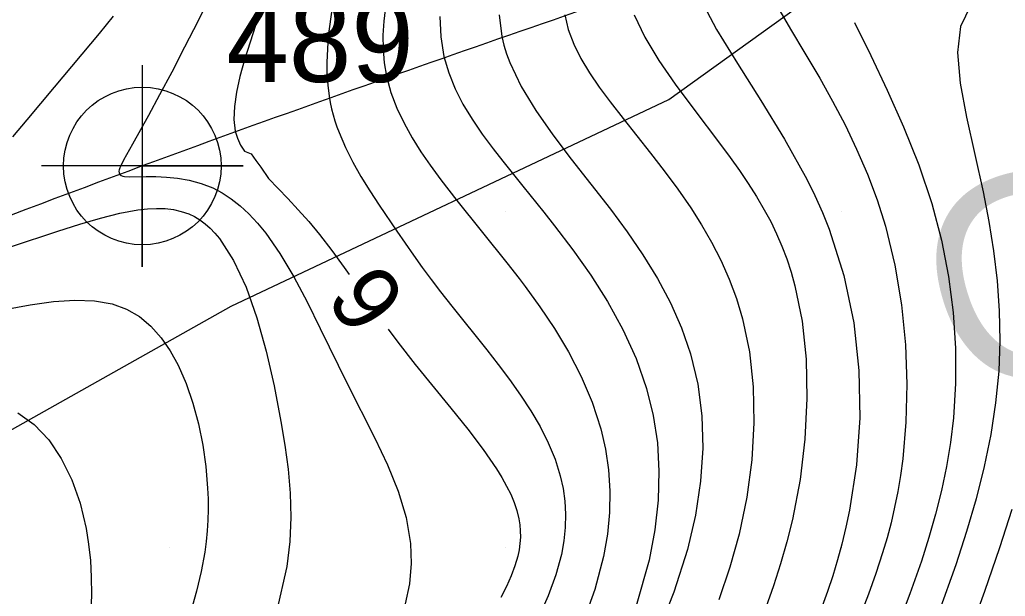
# Model space of a CAD drawing. Extents: x 2602990 to 2605851, y 618069 to 619180.
# Drawn here: x 2603615.54 to 2603644.86, y 618478.56 to 618495.72 of the extents above; entities that cross this region are included whole.
import ezdxf

# ---------------------------------------------------------------- set-up
doc = ezdxf.new("R2010")
doc.units = 0
for name, color, linetype in [('DTM Contours Major', 7, 'Continuous'), ('DTM Contours Minor', 7, 'Continuous'), ('DTM Contours Minor Text', 7, 'Continuous'), ('Exist DTM Breakline', 7, 'Continuous'), ('Exist DTM Breakline Cogo Number', 7, 'Continuous'), ('Exist DTM Breakline Cogo Point CELL', 7, 'Continuous'), ('Exist DTM Crownline', 7, 'Continuous'), ('Exist DTM QL2 LIDAR Elevation Point', 7, 'Continuous'), ('Exist Roads EOP', 7, 'Continuous'), ('PH Exist DTM Obscure Area', 7, 'Continuous'), ('PH Exist DTM Obscure Area Text', 7, 'Continuous')]:
    doc.layers.add(name, color=color, linetype=linetype)

# ---------------------------------------------------------------- blocks, each defined once
blk = doc.blocks.new('EXIST DTM BREAKLINE COGO POINT')
at = {"layer": 'Exist DTM Breakline Cogo Point CELL'}
blk.add_lwpolyline([(0, 0.06), (0, -0.06), (0, 0), (0.06, 0), (-0.06, 0)], dxfattribs=at)
blk.add_circle((0, 0), 0.04688, dxfattribs=at)

msp = doc.modelspace()

# ---------------------------------------------------------------- linework, layer by layer
at = {"layer": 'DTM Contours Major'}
for points in [[(2603621.254, 618496.511), (2603620.848, 618495.689), (2603620.45, 618494.902), (2603620.067, 618494.162), (2603619.707, 618493.481), (2603619.377, 618492.872), (2603618.897, 618492.015), (2603618.629, 618491.537), (2603618.549, 618491.374), (2603618.524, 618491.311), (2603618.506, 618491.256), (2603618.497, 618491.207), (2603618.498, 618491.165), (2603618.509, 618491.131), (2603618.531, 618491.103), (2603618.564, 618491.081), (2603618.608, 618491.066), (2603618.661, 618491.055), (2603618.797, 618491.044), (2603619.303, 618491.051), (2603619.591, 618491.051), (2603619.906, 618491.037), (2603620.24, 618491.003), (2603620.587, 618490.942), (2603620.938, 618490.847), (2603621.288, 618490.711), (2603621.567, 618490.565), (2603621.839, 618490.388), (2603622.105, 618490.179), (2603622.365, 618489.94), (2603622.618, 618489.669), (2603622.865, 618489.367), (2603623.287, 618488.758), (2603623.694, 618488.071), (2603624.092, 618487.322), (2603624.486, 618486.531), (2603625.288, 618484.893), (2603626.11, 618483.27), (2603626.483, 618482.474), (2603626.8, 618481.687), (2603627.037, 618480.908), (2603627.171, 618480.136), (2603627.191, 618479.535), (2603627.137, 618478.937), (2603627.015, 618478.338)], [(2603640.377, 618495.632), (2603640.861, 618494.655), (2603641.355, 618493.622), (2603641.84, 618492.531), (2603642.291, 618491.399), (2603642.679, 618490.245), (2603642.966, 618489.162), (2603643.177, 618488.08), (2603643.317, 618487.005), (2603643.386, 618485.942), (2603643.388, 618484.897), (2603643.324, 618483.877), (2603643.236, 618483.142), (2603643.116, 618482.42), (2603642.967, 618481.709), (2603642.791, 618481.006), (2603642.59, 618480.309), (2603642.367, 618479.613), (2603642.023, 618478.638), (2603641.653, 618477.666)]]:
    msp.add_lwpolyline(points, dxfattribs=at)
at = {"layer": 'DTM Contours Minor'}
for points in [[(2603635.793, 618496.341), (2603636.274, 618495.425), (2603636.894, 618494.411), (2603637.589, 618493.319), (2603638.298, 618492.168), (2603638.959, 618490.975), (2603639.2, 618490.483), (2603639.422, 618489.986), (2603639.526, 618489.736), (2603639.624, 618489.485), (2603640.063, 618488.104), (2603640.355, 618486.698), (2603640.509, 618485.281), (2603640.534, 618483.869), (2603640.438, 618482.479), (2603640.231, 618481.126), (2603640.123, 618480.616), (2603640, 618480.112), (2603639.872, 618479.643), (2603639.731, 618479.175), (2603639.578, 618478.706), (2603639.079, 618477.333)], [(2603643.833, 618496.129), (2603643.53, 618495.516), (2603643.442, 618494.74), (2603643.518, 618493.829), (2603643.706, 618492.815), (2603644.207, 618490.592), (2603644.377, 618489.719), (2603644.515, 618488.837), (2603644.619, 618487.95), (2603644.682, 618487.056), (2603644.7, 618486.159), (2603644.668, 618485.257), (2603644.578, 618484.318), (2603644.434, 618483.374), (2603644.239, 618482.423), (2603643.997, 618481.462), (2603643.714, 618480.489), (2603643.393, 618479.502), (2603642.889, 618478.092)], [(2603618.328, 618495.824), (2603617.909, 618495.312), (2603616.573, 618493.715), (2603615.76, 618492.735), (2603615.332, 618492.236)], [(2603624.838, 618496.082), (2603624.72, 618495.24), (2603624.678, 618494.451), (2603624.684, 618494.102), (2603624.708, 618493.767), (2603624.749, 618493.446), (2603624.783, 618493.255), (2603624.823, 618493.069), (2603624.87, 618492.886), (2603624.923, 618492.707), (2603624.981, 618492.531), (2603625.045, 618492.358), (2603625.234, 618491.913), (2603625.452, 618491.478), (2603625.695, 618491.049), (2603625.958, 618490.625), (2603626.235, 618490.202), (2603626.763, 618489.424), (2603627.262, 618488.708), (2603627.521, 618488.348), (2603627.787, 618487.986), (2603628.062, 618487.624), (2603628.397, 618487.196), (2603629.438, 618485.898), (2603629.781, 618485.458), (2603630.115, 618485.013), (2603630.441, 618484.552), (2603630.746, 618484.084), (2603631.023, 618483.61), (2603631.267, 618483.129), (2603631.47, 618482.642), (2603631.626, 618482.147), (2603631.709, 618481.771), (2603631.761, 618481.39), (2603631.783, 618481.004), (2603631.774, 618480.613), (2603631.733, 618480.214), (2603631.66, 618479.809), (2603631.495, 618479.2), (2603631.266, 618478.575), (2603630.978, 618477.937)], [(2603626.423, 618496.1), (2603626.374, 618495.674), (2603626.35, 618495.254), (2603626.355, 618494.84), (2603626.389, 618494.434), (2603626.457, 618494.036), (2603626.588, 618493.556), (2603626.764, 618493.091), (2603626.977, 618492.641), (2603627.219, 618492.207), (2603627.481, 618491.791), (2603627.753, 618491.392), (2603628.069, 618490.958), (2603628.547, 618490.34), (2603630.039, 618488.484), (2603630.399, 618488.022), (2603630.583, 618487.777), (2603631.018, 618487.176), (2603631.451, 618486.526), (2603631.866, 618485.833), (2603632.246, 618485.102), (2603632.574, 618484.339), (2603632.832, 618483.549), (2603632.971, 618482.943), (2603633.061, 618482.325), (2603633.101, 618481.696), (2603633.091, 618481.056), (2603633.029, 618480.407), (2603632.915, 618479.748), (2603632.656, 618478.766), (2603632.299, 618477.775)], [(2603628.042, 618495.817), (2603628.07, 618495.213), (2603628.165, 618494.625), (2603628.306, 618494.136), (2603628.496, 618493.665), (2603628.73, 618493.207), (2603629.001, 618492.758), (2603629.302, 618492.315), (2603629.629, 618491.874), (2603629.913, 618491.508), (2603630.511, 618490.765), (2603631.138, 618489.991), (2603631.458, 618489.587), (2603632, 618488.874), (2603632.53, 618488.121), (2603633.032, 618487.33), (2603633.488, 618486.503), (2603633.881, 618485.641), (2603634.195, 618484.746), (2603634.39, 618483.947), (2603634.513, 618483.126), (2603634.562, 618482.284), (2603634.538, 618481.42), (2603634.44, 618480.537), (2603634.267, 618479.635), (2603633.881, 618478.282)], [(2603629.812, 618495.861), (2603629.885, 618495.218), (2603629.947, 618494.958), (2603630.026, 618494.7), (2603630.121, 618494.442), (2603630.46, 618493.731), (2603630.894, 618493.016), (2603631.4, 618492.296), (2603631.954, 618491.567), (2603632.534, 618490.828), (2603633.115, 618490.078), (2603633.611, 618489.406), (2603634.081, 618488.72), (2603634.515, 618488.017), (2603634.903, 618487.295), (2603635.236, 618486.551), (2603635.503, 618485.781), (2603635.717, 618484.875), (2603635.836, 618483.937), (2603635.863, 618482.972), (2603635.799, 618481.984), (2603635.646, 618480.976), (2603635.406, 618479.954), (2603634.999, 618478.681), (2603634.501, 618477.402)], [(2603631.761, 618495.859), (2603631.863, 618495.425), (2603632.025, 618494.995), (2603632.239, 618494.566), (2603632.496, 618494.138), (2603632.787, 618493.708), (2603633.106, 618493.276), (2603633.492, 618492.775), (2603634.305, 618491.748), (2603634.715, 618491.219), (2603635.118, 618490.676), (2603635.505, 618490.12), (2603635.827, 618489.616), (2603636.127, 618489.096), (2603636.403, 618488.56), (2603636.65, 618488.003), (2603636.866, 618487.423), (2603637.046, 618486.819), (2603637.25, 618485.833), (2603637.363, 618484.795), (2603637.388, 618483.719), (2603637.325, 618482.62), (2603637.177, 618481.512), (2603636.945, 618480.409), (2603636.668, 618479.425), (2603636.339, 618478.456)], [(2603633.824, 618495.864), (2603634.141, 618495.194), (2603634.558, 618494.503), (2603635.044, 618493.799), (2603635.567, 618493.094), (2603636.394, 618492.005), (2603636.679, 618491.619), (2603636.954, 618491.234), (2603637.216, 618490.847), (2603637.464, 618490.458), (2603637.696, 618490.064), (2603637.885, 618489.711), (2603638.059, 618489.35), (2603638.22, 618488.981), (2603638.365, 618488.601), (2603638.494, 618488.208), (2603638.608, 618487.801), (2603638.819, 618486.746), (2603638.936, 618485.619), (2603638.963, 618484.444), (2603638.903, 618483.241), (2603638.758, 618482.034), (2603638.531, 618480.846), (2603638.366, 618480.181), (2603638.177, 618479.526), (2603637.969, 618478.877), (2603637.743, 618478.231)], [(2603638.086, 618496.105), (2603638.477, 618495.434), (2603638.905, 618494.722), (2603639.345, 618493.976), (2603639.728, 618493.292), (2603640.096, 618492.588), (2603640.442, 618491.865), (2603640.762, 618491.121), (2603641.049, 618490.358), (2603641.298, 618489.575), (2603641.582, 618488.416), (2603641.781, 618487.234), (2603641.898, 618486.048), (2603641.939, 618484.878), (2603641.91, 618483.741), (2603641.814, 618482.656), (2603641.746, 618482.16), (2603641.665, 618481.679), (2603641.571, 618481.21), (2603641.465, 618480.751), (2603641.346, 618480.301), (2603641.216, 618479.856), (2603641.015, 618479.239), (2603640.795, 618478.626), (2603640.559, 618478.014)], [(2603622.642, 618495.79), (2603622.396, 618495.053), (2603622.233, 618494.527), (2603622.096, 618494.03), (2603621.992, 618493.567), (2603621.929, 618493.14), (2603621.914, 618492.752), (2603621.955, 618492.405), (2603622.02, 618492.189), (2603622.111, 618491.99), (2603622.227, 618491.802), (2603622.43, 618491.731), (2603622.564, 618491.529), (2603622.714, 618491.326), (2603622.945, 618490.993), (2603623.523, 618490.394), (2603623.829, 618490.064), (2603624.142, 618489.711), (2603624.458, 618489.332), (2603624.828, 618488.853), (2603625.201, 618488.342), (2603625.343, 618488.141)], [(2603615.298, 618488.972), (2603616.68, 618489.424), (2603617.329, 618489.631), (2603617.944, 618489.813), (2603618.522, 618489.959), (2603619.058, 618490.059), (2603619.345, 618490.091), (2603619.617, 618490.104), (2603619.875, 618490.096), (2603620.12, 618490.067), (2603620.351, 618490.014), (2603620.571, 618489.938), (2603620.74, 618489.858), (2603620.902, 618489.761), (2603621.057, 618489.647), (2603621.206, 618489.518), (2603621.348, 618489.372), (2603621.485, 618489.21), (2603621.907, 618488.558), (2603622.277, 618487.76), (2603622.598, 618486.849), (2603622.876, 618485.857), (2603623.113, 618484.82), (2603623.315, 618483.768), (2603623.432, 618483.055), (2603623.526, 618482.346), (2603623.587, 618481.636), (2603623.607, 618480.921), (2603623.578, 618480.195), (2603623.49, 618479.453), (2603623.182, 618478.096)], [(2603615.1, 618487.099), (2603615.851, 618487.233), (2603616.546, 618487.329), (2603617.185, 618487.375), (2603617.767, 618487.358), (2603618.292, 618487.266), (2603618.72, 618487.108), (2603619.103, 618486.883), (2603619.445, 618486.597), (2603619.749, 618486.257), (2603620.017, 618485.868), (2603620.254, 618485.438), (2603620.494, 618484.891), (2603620.696, 618484.306), (2603620.861, 618483.693), (2603620.988, 618483.061), (2603621.078, 618482.421), (2603621.132, 618481.782), (2603621.146, 618481.462), (2603621.149, 618481.143), (2603621.142, 618480.826), (2603621.124, 618480.509), (2603621.094, 618480.191), (2603621.052, 618479.871), (2603620.945, 618479.299), (2603620.804, 618478.714), (2603620.631, 618478.114)], [(2603626.504, 618486.512), (2603626.793, 618486.122), (2603627.313, 618485.457), (2603628.371, 618484.158), (2603628.873, 618483.533), (2603629.332, 618482.93), (2603629.73, 618482.353), (2603629.889, 618482.096), (2603630.03, 618481.844), (2603630.152, 618481.597), (2603630.254, 618481.353), (2603630.335, 618481.111), (2603630.393, 618480.87), (2603630.421, 618480.689), (2603630.436, 618480.507), (2603630.438, 618480.324), (2603630.426, 618480.138), (2603630.401, 618479.95), (2603630.361, 618479.758), (2603630.278, 618479.468), (2603630.166, 618479.168), (2603630.026, 618478.857), (2603629.857, 618478.532)], [(2603615.487, 618484.021), (2603615.976, 618483.671), (2603616.408, 618483.214), (2603616.781, 618482.663), (2603617.092, 618482.031), (2603617.34, 618481.331), (2603617.52, 618480.577), (2603617.595, 618480.11), (2603617.646, 618479.628), (2603617.673, 618479.131), (2603617.677, 618478.618), (2603617.658, 618478.09), (2603617.616, 618477.545), (2603617.462, 618476.381), (2603617.234, 618475.165), (2603616.951, 618473.914), (2603616.632, 618472.646), (2603615.966, 618470.128), (2603615.704, 618469.119), (2603615.442, 618468.14)], [(2603645.058, 618481.149), (2603644.693, 618480.001), (2603644.248, 618478.706), (2603643.781, 618477.413), (2603643.311, 618476.13), (2603642.855, 618474.865), (2603642.432, 618473.627), (2603642.06, 618472.424), (2603641.908, 618471.875), (2603641.771, 618471.333), (2603641.65, 618470.795), (2603641.545, 618470.26), (2603641.457, 618469.725), (2603641.386, 618469.188), (2603641.29, 618468.057), (2603641.253, 618466.919), (2603641.26, 618465.789), (2603641.294, 618464.682), (2603641.385, 618462.594), (2603641.409, 618461.738), (2603641.416, 618460.915)]]:
    msp.add_lwpolyline(points, dxfattribs=at)
at = {"layer": 'Exist DTM Breakline'}
msp.add_spline([(2603647.352, 618520.802), (2603704.337, 618541.966), (2603758.983, 618562.663), (2603811.118, 618582.434), (2603865.604, 618602.567), (2603913.966, 618621.231), (2603963.574, 618640.143), (2603974.725, 618636.355), (2603978.77, 618630.138), (2603971.844, 618627.992), (2603956.88, 618621.982), (2603923.969, 618609.772), (2603877.426, 618591.796), (2603827.273, 618571.857), (2603776.875, 618552.809), (2603720.479, 618530.104), (2603675.109, 618514.176), (2603657.355, 618505.354), (2603640.368, 618498.804), (2603619.191, 618491.366), (2603591.676, 618480.386)], degree=3, dxfattribs=at)
at = {"layer": 'Exist DTM Crownline'}
msp.add_spline([(2603233.488, 618380.754), (2603285.185, 618400.095), (2603335.457, 618418.629), (2603390.812, 618439.069), (2603440.087, 618457.325), (2603493.996, 618477.231), (2603542.655, 618495.301), (2603600.808, 618516.867), (2603653.659, 618536.362), (2603706.222, 618555.742), (2603764.811, 618577.593), (2603823.52, 618599.847), (2603878.564, 618620.56), (2603937.951, 618643.078), (2603997.369, 618665.789), (2604036.209, 618680.665), (2604055.311, 618688.017)], degree=3, dxfattribs=at)
at = {"layer": 'Exist DTM QL2 LIDAR Elevation Point'}
for p, q in [((2603620, 618490), (2603620, 618490)), ((2603630, 618490), (2603630, 618490)), ((2603640, 618490), (2603640, 618490)), ((2603620, 618480), (2603620, 618480)), ((2603630, 618480), (2603630, 618480)), ((2603640, 618480), (2603640, 618480))]:
    msp.add_line(p, q, dxfattribs=at)
at = {"layer": 'Exist Roads EOP'}
for points in [[(2603230.17, 618389.98), (2603282.929, 618409.597), (2603332.773, 618427.868), (2603388.167, 618448.413), (2603437.203, 618466.721), (2603490.778, 618486.527), (2603539.039, 618504.558), (2603597.451, 618526.156), (2603651.053, 618545.972), (2603705.208, 618566.084), (2603762.02, 618587.183), (2603820.334, 618609.162), (2603876.341, 618629.99), (2603934.909, 618652.28), (2603996.409, 618675.568), (2604033.216, 618689.957), (2604052.01, 618697.199)], [(2604034.633, 618668.486), (2603984.89, 618650.123), (2603936.767, 618631.654), (2603888.195, 618613.335), (2603837.766, 618594.258), (2603782.918, 618573.705), (2603731.939, 618554.39), (2603671.126, 618532.171), (2603621.822, 618514.106), (2603561.545, 618491.877), (2603506.421, 618471.293), (2603452.163, 618451.33), (2603398.364, 618431.316), (2603341.431, 618410.355), (2603281.65, 618388.199), (2603223.033, 618366.475), (2603185.717, 618352.612)]]:
    msp.add_spline(points, degree=3, dxfattribs=at)
at = {"layer": 'PH Exist DTM Obscure Area'}
msp.add_lwpolyline([(2603611.669, 618481.486), (2603621.832, 618487.193), (2603634.854, 618493.342), (2603647.569, 618502.487), (2603662.594, 618512.341), (2603675.88, 618519.311), (2603694.34, 618526.885), (2603713.833, 618527.652), (2603730.339, 618527.158), (2603742.923, 618535.893), (2603753.597, 618544.606), (2603767.139, 618552.942), (2603782.778, 618556.802), (2603798.072, 618555.067), (2603811.904, 618561.907)], dxfattribs=at)

# ---------------------------------------------------------------- block references
at = {"layer": 'Exist DTM Breakline Cogo Point CELL', "xscale": 50, "yscale": 50}
msp.add_blockref('EXIST DTM BREAKLINE COGO POINT', (2603619.191, 618491.366), dxfattribs=at)

# ---------------------------------------------------------------- texts
at = {"layer": 'DTM Contours Minor Text'}
msp.add_text('6', height=2, rotation=125.481, dxfattribs=at).set_placement((2603627.113, 618487.372))
at = {"layer": 'Exist DTM Breakline Cogo Number'}
msp.add_text('489', height=2.5, dxfattribs=at).set_placement((2603621.691, 618493.866))
at = {"layer": 'PH Exist DTM Obscure Area Text'}
msp.add_text('OBSCURED', height=6, rotation=17.4224, dxfattribs=at).set_placement((2603643.567, 618484.339))

doc.saveas('drawing.dxf')
